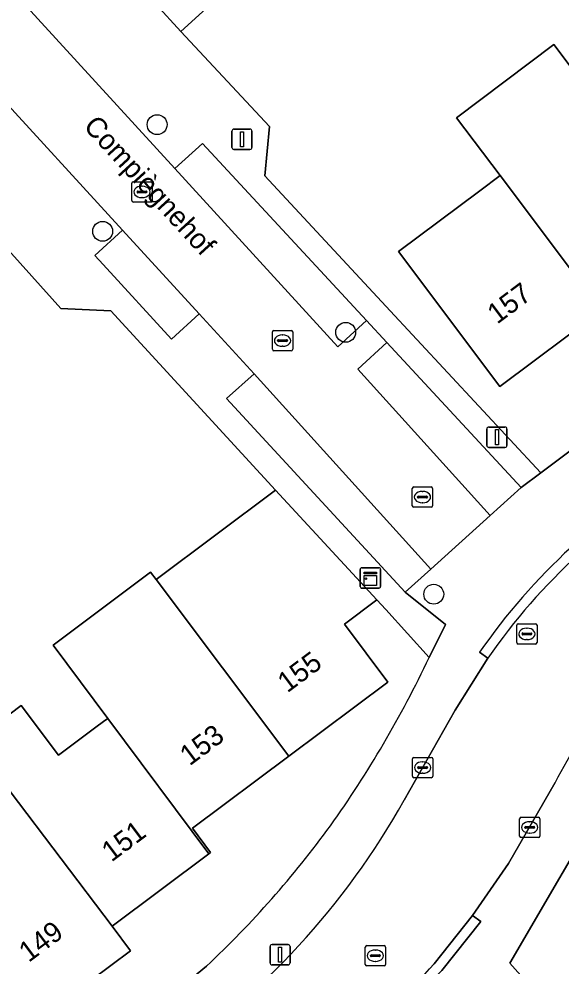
# Model space of a CAD drawing. Extents: x 158472 to 159562, y 388525 to 389606.
# Drawn here: x 159084.85 to 159111.52, y 388890.47 to 388937.09 of the extents above; entities that cross this region are included whole.
import ezdxf

# ---------------------------------------------------------------- set-up
doc = ezdxf.new("R2010")
doc.units = 0
for name, color, linetype in [('IMGEO_Boom', 7, 'Continuous'), ('IMGEO_Erf', 7, 'Continuous'), ('IMGEO_Kast', 7, 'Continuous'), ('IMGEO_Kolk', 7, 'Continuous'), ('IMGEO_Lichtmast', 7, 'Continuous'), ('IMGEO_Muur', 7, 'Continuous'), ('IMGEO_Openbare_ruimte_label', 7, 'Continuous'), ('IMGEO_Pand', 7, 'Continuous'), ('IMGEO_Pand_nummerreeks', 7, 'Continuous'), ('IMGEO_Parkeervlak_open', 7, 'Continuous'), ('IMGEO_Rijbaan_lokaal_open', 7, 'Continuous'), ('IMGEO_Rioolput', 7, 'Continuous'), ('IMGEO_Voetpad_open', 7, 'Continuous')]:
    doc.layers.add(name, color=color, linetype=linetype)

msp = doc.modelspace()

# ---------------------------------------------------------------- linework, layer by layer
at = {"layer": 'IMGEO_Boom'}
for centre in [(159091.648, 388931.89), (159088.966, 388926.638), (159100.926, 388921.666), (159105.257, 388908.773)]:
    msp.add_circle(centre, 0.489, dxfattribs=at)
at = {"layer": 'IMGEO_Erf'}
for points in [[(159113.988, 388951.931), (159109.481, 388948.006), (159104.922, 388944.036), (159100.852, 388948.757), (159100.707, 388948.632), (159095.806, 388949.014), (159097.279, 388947.397), (159095.644, 388945.906), (159094.17, 388947.523), (159092.778, 388946.275), (159095.23, 388943.586), (159097.672, 388940.909), (159092.816, 388936.48), (159097.18, 388931.798), (159096.942, 388929.378), (159102.896, 388922.961), (159110.517, 388914.749), (159164.945, 388955.64)], [(159113.505, 388922.738), (159108.513, 388918.994), (159103.53, 388925.637), (159107.53, 388928.638), (159108.526, 388929.385), (159106.383, 388932.23), (159111.168, 388935.836), (159113.32, 388932.98)], [(159082.584, 388901.51), (159084.964, 388903.291), (159086.795, 388900.844), (159088.632, 388902.219), (159089.009, 388902.501), (159089.222, 388902.661), (159086.53, 388906.27), (159091.322, 388909.856), (159091.596, 388909.491), (159097.472, 388913.899), (159089.367, 388922.726), (159086.918, 388922.834), (159084.485, 388925.551)], [(159105.034, 388905.658), (159102.901, 388908.014), (159102.46, 388908.501), (159100.858, 388907.302), (159102.997, 388904.443), (159098.122, 388900.795), (159093.382, 388897.248), (159094.272, 388896.059), (159094.191, 388895.998), (159089.429, 388892.434), (159090.34, 388891.218), (159085.501, 388887.603), (159082.85, 388885.622), (159083.925, 388884.183), (159081.773, 388882.577), (159081.521, 388882.389), (159080.449, 388883.824), (159075.904, 388880.423), (159071.109, 388876.835), (159066.309, 388873.243), (159061.51, 388869.651), (159056.712, 388866.061), (159051.849, 388862.421)], [(159114.028, 388899.243), (159109.004, 388890.615), (159111.156, 388888.198), (159115.347, 388883.49), (159117.186, 388884.869), (159112.17, 388891.56), (159116.956, 388895.148), (159121.108, 388898.261), (159121.742, 388898.736)], [(159047.484, 388855.159), (159067.671, 388870.326), (159089.848, 388886.988), (159094.08, 388890.466)]]:
    msp.add_lwpolyline(points, dxfattribs=at)
for centre, radius, start, end in [((159055.341, 388929.223), 54.997, 324.6074, 334.629), ((159060.364, 388926.374), 49.256, 313.1971, 323.9254)]:
    msp.add_arc(centre, radius, start, end, dxfattribs=at)
at = {"layer": 'IMGEO_Kast'}
for p, q in [((159101.639, 388909.147), (159101.639, 388909.988)), ((159101.639, 388909.988), (159101.639, 388909.147)), ((159101.714, 388910.072), (159102.555, 388910.072)), ((159102.555, 388910.072), (159101.714, 388910.072)), ((159102.639, 388909.997), (159102.639, 388909.156)), ((159102.639, 388909.156), (159102.639, 388909.997)), ((159102.564, 388909.072), (159101.723, 388909.072)), ((159101.723, 388909.072), (159102.564, 388909.072))]:
    msp.add_line(p, q, dxfattribs=at)
for points in [[(159101.834, 388909.862), (159102.434, 388909.862), (159102.434, 388909.777), (159101.834, 388909.777), (159101.834, 388909.862)], [(159101.834, 388909.687), (159102.434, 388909.687), (159102.434, 388909.198), (159101.834, 388909.198), (159101.834, 388909.687)]]:
    msp.add_lwpolyline(points, dxfattribs=at)
msp.add_circle((159101.918, 388909.536), 0.0377, dxfattribs=at)
for centre, start, end in [((159101.717, 388909.994), 92.4484, 184.2845), ((159101.717, 388909.994), 92.4484, 184.2845), ((159102.561, 388909.994), 2.4484, 94.2845), ((159102.561, 388909.994), 2.4484, 94.2845), ((159101.717, 388909.15), 182.4484, 274.2845), ((159101.717, 388909.15), 182.4484, 274.2845), ((159102.561, 388909.15), 272.4484, 4.2845), ((159102.561, 388909.15), 272.4484, 4.2845)]:
    msp.add_arc(centre, 0.0779, start, end, dxfattribs=at)
at = {"layer": 'IMGEO_Kolk'}
for p, q in [((159090.404, 388928.153), (159090.404, 388929.005)), ((159090.479, 388929.079), (159091.331, 388929.079)), ((159091.405, 388929.005), (159091.405, 388928.153)), ((159090.663, 388928.573), (159090.663, 388928.585)), ((159091.101, 388928.536), (159090.703, 388928.536)), ((159090.706, 388928.622), (159091.104, 388928.622)), ((159090.892, 388928.859), (159090.917, 388928.859)), ((159091.147, 388928.585), (159091.147, 388928.573)), ((159091.331, 388928.079), (159090.479, 388928.079)), ((159090.915, 388928.299), (159090.89, 388928.299)), ((159097.316, 388920.831), (159097.316, 388921.683)), ((159097.391, 388921.757), (159098.243, 388921.757)), ((159097.804, 388921.537), (159097.829, 388921.537)), ((159098.317, 388921.683), (159098.317, 388920.831)), ((159097.575, 388921.251), (159097.575, 388921.263)), ((159098.013, 388921.214), (159097.615, 388921.214)), ((159097.618, 388921.3), (159098.016, 388921.3)), ((159097.827, 388920.977), (159097.802, 388920.977)), ((159098.059, 388921.263), (159098.059, 388921.251)), ((159098.243, 388920.757), (159097.391, 388920.757)), ((159104.201, 388913.128), (159104.201, 388913.98)), ((159104.276, 388914.054), (159105.128, 388914.054)), ((159105.202, 388913.98), (159105.202, 388913.128)), ((159104.46, 388913.548), (159104.46, 388913.56)), ((159104.898, 388913.511), (159104.5, 388913.511)), ((159104.503, 388913.597), (159104.901, 388913.597)), ((159104.689, 388913.834), (159104.714, 388913.834)), ((159104.944, 388913.56), (159104.944, 388913.548)), ((159105.128, 388913.054), (159104.276, 388913.054)), ((159104.712, 388913.274), (159104.687, 388913.274)), ((159104.208, 388899.812), (159104.208, 388900.664)), ((159104.283, 388900.738), (159105.135, 388900.738)), ((159104.696, 388900.518), (159104.721, 388900.518)), ((159105.209, 388900.664), (159105.209, 388899.812)), ((159104.467, 388900.232), (159104.467, 388900.244)), ((159104.905, 388900.195), (159104.507, 388900.195)), ((159104.51, 388900.281), (159104.908, 388900.281)), ((159104.719, 388899.958), (159104.694, 388899.958)), ((159104.951, 388900.244), (159104.951, 388900.232)), ((159105.135, 388899.738), (159104.283, 388899.738)), ((159109.477, 388896.866), (159109.477, 388897.718)), ((159109.552, 388897.792), (159110.404, 388897.792)), ((159110.478, 388897.718), (159110.478, 388896.866)), ((159109.736, 388897.286), (159109.736, 388897.298)), ((159110.174, 388897.249), (159109.776, 388897.249)), ((159109.779, 388897.335), (159110.177, 388897.335)), ((159109.965, 388897.572), (159109.99, 388897.572)), ((159110.22, 388897.298), (159110.22, 388897.286)), ((159110.404, 388896.792), (159109.552, 388896.792)), ((159109.988, 388897.012), (159109.963, 388897.012))]:
    msp.add_line(p, q, dxfattribs=at)
for points in [[(159090.404, 388928.153), (159090.404, 388929.005)], [(159090.479, 388929.079), (159091.331, 388929.079)], [(159091.405, 388929.005), (159091.405, 388928.153)], [(159091.331, 388928.079), (159090.479, 388928.079)], [(159097.316, 388920.831), (159097.316, 388921.683)], [(159097.391, 388921.757), (159098.243, 388921.757)], [(159098.317, 388921.683), (159098.317, 388920.831)], [(159098.243, 388920.757), (159097.391, 388920.757)], [(159104.201, 388913.128), (159104.201, 388913.98)], [(159104.276, 388914.054), (159105.128, 388914.054)], [(159105.202, 388913.98), (159105.202, 388913.128)], [(159105.128, 388913.054), (159104.276, 388913.054)], [(159104.208, 388899.812), (159104.208, 388900.664)], [(159104.283, 388900.738), (159105.135, 388900.738)], [(159105.209, 388900.664), (159105.209, 388899.812)], [(159105.135, 388899.738), (159104.283, 388899.738)], [(159109.477, 388896.866), (159109.477, 388897.718)], [(159109.552, 388897.792), (159110.404, 388897.792)], [(159110.478, 388897.718), (159110.478, 388896.866)], [(159110.404, 388896.792), (159109.552, 388896.792)]]:
    msp.add_lwpolyline(points, dxfattribs=at)
for centre, radius, start, end in [((159090.481, 388929.003), 0.0765, 91.552, 178.448), ((159090.481, 388929.003), 0.0765, 91.552, 178.448), ((159091.329, 388929.003), 0.0765, 1.552, 88.448), ((159091.329, 388929.003), 0.0765, 1.552, 88.448), ((159090.703, 388928.582), 0.0403, 85.8775, 175.7526), ((159090.7, 388928.572), 0.0366, 178.938, 274.7102), ((159091.104, 388928.579), 0.043, 264.8664, 352.4533), ((159091.108, 388928.584), 0.0386, 1.7309, 96.639), ((159090.481, 388928.155), 0.0765, 181.552, 268.448), ((159090.481, 388928.155), 0.0765, 181.552, 268.448), ((159091.329, 388928.155), 0.0765, 271.552, 358.448), ((159091.329, 388928.155), 0.0765, 271.552, 358.448), ((159097.393, 388921.681), 0.0765, 91.552, 178.448), ((159097.393, 388921.681), 0.0765, 91.552, 178.448), ((159098.241, 388921.681), 0.0765, 1.552, 88.448), ((159098.241, 388921.681), 0.0765, 1.552, 88.448), ((159097.615, 388921.26), 0.0403, 85.8775, 175.7526), ((159097.612, 388921.25), 0.0366, 178.938, 274.7102), ((159098.016, 388921.257), 0.043, 264.8664, 352.4533), ((159098.02, 388921.262), 0.0386, 1.7309, 96.639), ((159097.393, 388920.833), 0.0765, 181.552, 268.448), ((159097.393, 388920.833), 0.0765, 181.552, 268.448), ((159098.241, 388920.833), 0.0765, 271.552, 358.448), ((159098.241, 388920.833), 0.0765, 271.552, 358.448), ((159104.278, 388913.978), 0.0765, 91.552, 178.448), ((159104.278, 388913.978), 0.0765, 91.552, 178.448), ((159105.126, 388913.978), 0.0765, 1.552, 88.448), ((159105.126, 388913.978), 0.0765, 1.552, 88.448), ((159104.5, 388913.557), 0.0403, 85.8775, 175.7526), ((159104.497, 388913.547), 0.0366, 178.938, 274.7102), ((159104.901, 388913.554), 0.043, 264.8664, 352.4533), ((159104.905, 388913.559), 0.0386, 1.7309, 96.639), ((159104.278, 388913.13), 0.0765, 181.552, 268.448), ((159104.278, 388913.13), 0.0765, 181.552, 268.448), ((159105.126, 388913.13), 0.0765, 271.552, 358.448), ((159105.126, 388913.13), 0.0765, 271.552, 358.448), ((159104.285, 388900.662), 0.0765, 91.552, 178.448), ((159104.285, 388900.662), 0.0765, 91.552, 178.448), ((159105.133, 388900.662), 0.0765, 1.552, 88.448), ((159105.133, 388900.662), 0.0765, 1.552, 88.448), ((159104.507, 388900.241), 0.0403, 85.8775, 175.7526), ((159104.504, 388900.231), 0.0366, 178.938, 274.7102), ((159104.908, 388900.238), 0.043, 264.8664, 352.4533), ((159104.912, 388900.243), 0.0386, 1.7309, 96.639), ((159104.285, 388899.814), 0.0765, 181.552, 268.448), ((159104.285, 388899.814), 0.0765, 181.552, 268.448), ((159105.133, 388899.814), 0.0765, 271.552, 358.448), ((159105.133, 388899.814), 0.0765, 271.552, 358.448), ((159109.554, 388897.716), 0.0765, 91.552, 178.448), ((159109.554, 388897.716), 0.0765, 91.552, 178.448), ((159110.402, 388897.716), 0.0765, 1.552, 88.448), ((159110.402, 388897.716), 0.0765, 1.552, 88.448), ((159109.776, 388897.295), 0.0403, 85.8775, 175.7526), ((159109.773, 388897.285), 0.0366, 178.938, 274.7102), ((159110.177, 388897.292), 0.043, 264.8664, 352.4533), ((159110.181, 388897.297), 0.0386, 1.7309, 96.639), ((159109.554, 388896.868), 0.0765, 181.552, 268.448), ((159109.554, 388896.868), 0.0765, 181.552, 268.448), ((159110.402, 388896.868), 0.0765, 271.552, 358.448), ((159110.402, 388896.868), 0.0765, 271.552, 358.448)]:
    msp.add_arc(centre, radius, start, end, dxfattribs=at)
for centre, major_axis, ratio, start_param, end_param in [((159090.891, 388928.579), (-0.387, 0.002), 0.722429, 4.712389, 7.853982), ((159090.916, 388928.579), (-0.39, 0.002), 0.717154, 1.570796, 4.712389), ((159097.803, 388921.257), (-0.387, 0.002), 0.722429, 4.712389, 7.853982), ((159097.828, 388921.257), (-0.39, 0.002), 0.717154, 1.570796, 4.712389), ((159104.688, 388913.554), (-0.387, 0.002), 0.722429, 4.712389, 7.853982), ((159104.713, 388913.554), (-0.39, 0.002), 0.717154, 1.570796, 4.712389), ((159104.695, 388900.238), (-0.387, 0.002), 0.722429, 4.712389, 7.853982), ((159104.72, 388900.238), (-0.39, 0.002), 0.717154, 1.570796, 4.712389), ((159109.964, 388897.292), (-0.387, 0.002), 0.722429, 4.712389, 7.853982), ((159109.989, 388897.292), (-0.39, 0.002), 0.717154, 1.570796, 4.712389)]:
    msp.add_ellipse(centre, major_axis=major_axis, ratio=ratio, start_param=start_param, end_param=end_param, dxfattribs=at)
at = {"layer": 'IMGEO_Lichtmast'}
for p, q in [((159095.425, 388931.668), (159096.215, 388931.668)), ((159096.215, 388931.668), (159095.425, 388931.668)), ((159095.325, 388930.768), (159095.325, 388931.568)), ((159095.325, 388931.568), (159095.325, 388930.768)), ((159096.315, 388931.568), (159096.315, 388930.768)), ((159096.315, 388930.768), (159096.315, 388931.568)), ((159096.215, 388930.668), (159095.425, 388930.668)), ((159095.425, 388930.668), (159096.215, 388930.668)), ((159107.867, 388916.102), (159107.867, 388916.902)), ((159107.867, 388916.902), (159107.867, 388916.102)), ((159107.967, 388917.002), (159108.757, 388917.002)), ((159108.757, 388917.002), (159107.967, 388917.002)), ((159108.857, 388916.902), (159108.857, 388916.102)), ((159108.857, 388916.102), (159108.857, 388916.902)), ((159108.757, 388916.002), (159107.967, 388916.002)), ((159107.967, 388916.002), (159108.757, 388916.002)), ((159097.201, 388890.625), (159097.201, 388891.425)), ((159097.201, 388891.425), (159097.201, 388890.625)), ((159097.301, 388891.525), (159098.091, 388891.525)), ((159098.091, 388891.525), (159097.301, 388891.525)), ((159098.191, 388891.425), (159098.191, 388890.625)), ((159098.191, 388890.625), (159098.191, 388891.425)), ((159098.091, 388890.525), (159097.301, 388890.525)), ((159097.301, 388890.525), (159098.091, 388890.525))]:
    msp.add_line(p, q, dxfattribs=at)
for points in [[(159095.745, 388931.543), (159095.895, 388931.543), (159095.895, 388930.793), (159095.745, 388930.793), (159095.745, 388931.543)], [(159108.287, 388916.877), (159108.437, 388916.877), (159108.437, 388916.127), (159108.287, 388916.127), (159108.287, 388916.877)], [(159097.621, 388891.4), (159097.771, 388891.4), (159097.771, 388890.65), (159097.621, 388890.65), (159097.621, 388891.4)]]:
    msp.add_lwpolyline(points, dxfattribs=at)
for centre, start, end in [((159095.425, 388931.568), 90, 180), ((159095.425, 388931.568), 90, 180), ((159096.215, 388931.568), 0, 90), ((159096.215, 388931.568), 360, 90), ((159095.425, 388930.768), 180, 270), ((159095.425, 388930.768), 180, 270), ((159096.215, 388930.768), 270, 0), ((159096.215, 388930.768), 270, 0), ((159107.967, 388916.902), 90, 180), ((159107.967, 388916.902), 90, 180), ((159108.757, 388916.902), 0, 90), ((159108.757, 388916.902), 360, 90), ((159107.967, 388916.102), 180, 270), ((159107.967, 388916.102), 180, 270), ((159108.757, 388916.102), 270, 0), ((159108.757, 388916.102), 270, 0), ((159097.301, 388891.425), 90, 180), ((159097.301, 388891.425), 90, 180), ((159098.091, 388891.425), 0, 90), ((159098.091, 388891.425), 360, 90), ((159097.301, 388890.625), 180, 270), ((159097.301, 388890.625), 180, 270), ((159098.091, 388890.625), 270, 0), ((159098.091, 388890.625), 270, 0)]:
    msp.add_arc(centre, 0.1, start, end, dxfattribs=at)
at = {"layer": 'IMGEO_Muur'}
for points in [[(159092.816, 388936.48), (159097.18, 388931.798), (159096.942, 388929.378), (159102.896, 388922.961)], [(159086.918, 388922.834), (159089.367, 388922.726), (159097.472, 388913.899)]]:
    msp.add_lwpolyline(points, dxfattribs=at)
at = {"layer": 'IMGEO_Pand'}
for points in [[(159090.355, 388939.179), (159092.816, 388936.48), (159097.672, 388940.909), (159095.23, 388943.586)], [(159113.505, 388922.738), (159118.317, 388926.348), (159113.32, 388932.98), (159111.168, 388935.836), (159106.383, 388932.23), (159108.526, 388929.385)], [(159113.505, 388922.738), (159108.526, 388929.385), (159107.53, 388928.638), (159103.53, 388925.637), (159108.513, 388918.994)], [(159091.596, 388909.491), (159098.122, 388900.795), (159102.997, 388904.443), (159100.858, 388907.302), (159102.46, 388908.501), (159097.472, 388913.899)], [(159091.596, 388909.491), (159091.322, 388909.856), (159086.53, 388906.27), (159089.222, 388902.661), (159094.191, 388895.998), (159094.272, 388896.059), (159093.382, 388897.248), (159098.122, 388900.795)], [(159089.222, 388902.661), (159089.009, 388902.501), (159088.632, 388902.219), (159086.795, 388900.844), (159084.964, 388903.291), (159082.584, 388901.51), (159084.422, 388899.068), (159089.429, 388892.434), (159094.191, 388895.998)], [(159082.584, 388901.51), (159079.742, 388899.383), (159081.58, 388896.941), (159079.623, 388895.476), (159085.501, 388887.603), (159090.34, 388891.218), (159089.429, 388892.434), (159084.422, 388899.068)]]:
    msp.add_lwpolyline(points, close=True, dxfattribs=at)
at = {"layer": 'IMGEO_Parkeervlak_open'}
for points in [[(159093.875, 388930.962), (159092.522, 388929.727), (159100.534, 388920.949), (159101.944, 388922.249)], [(159089.944, 388926.697), (159088.587, 388925.454), (159088.994, 388925.01), (159092.361, 388921.336), (159093.717, 388922.579)], [(159102.952, 388921.161), (159101.529, 388919.848), (159108.037, 388912.648), (159109.561, 388914.025)], [(159096.429, 388919.62), (159095.056, 388918.414), (159103.858, 388908.871), (159105.116, 388910.008)]]:
    msp.add_lwpolyline(points, close=True, dxfattribs=at)
at = {"layer": 'IMGEO_Rijbaan_lokaal_open'}
msp.add_lwpolyline([(159077.068, 388946.614), (159078.421, 388947.93), (159070.323, 388956.636), (159068.016, 388954.544), (159067.989, 388954.52), (159066.034, 388952.748), (159083.426, 388933.811), (159089.944, 388926.697), (159093.717, 388922.579), (159096.429, 388919.62), (159105.116, 388910.008), (159108.037, 388912.648), (159101.529, 388919.848), (159102.952, 388921.161), (159101.944, 388922.249), (159100.534, 388920.949), (159092.522, 388929.727)], close=True, dxfattribs=at)
for points in [[(159107.914, 388905.621), (159106.316, 388903.061), (159103.795, 388898.627)], [(159105.28, 388890.574), (159107.171, 388892.954), (159108.938, 388895.512), (159111.222, 388899.499)]]:
    msp.add_lwpolyline(points, dxfattribs=at)
for centre, radius, start, end in [((159133.329, 388887.955), 30.952, 132.6014, 145.1966), ((159149.778, 388879.201), 43.572, 145.8775, 152.2357), ((159070.95, 388916.944), 37.607, 303.8405, 330.852), ((159056.863, 388934.968), 65.689, 312.71092, 317.48172)]:
    msp.add_arc(centre, radius, start, end, dxfattribs=at)
at = {"layer": 'IMGEO_Rioolput'}
for p, q in [((159109.338, 388906.394), (159109.338, 388907.246)), ((159109.413, 388907.32), (159110.265, 388907.32)), ((159109.826, 388907.1), (159109.851, 388907.1)), ((159110.339, 388907.246), (159110.339, 388906.394)), ((159109.597, 388906.814), (159109.597, 388906.826)), ((159110.035, 388906.777), (159109.637, 388906.777)), ((159109.64, 388906.863), (159110.038, 388906.863)), ((159109.849, 388906.54), (159109.824, 388906.54)), ((159110.081, 388906.826), (159110.081, 388906.814)), ((159110.265, 388906.32), (159109.413, 388906.32)), ((159101.885, 388890.549), (159101.885, 388891.401)), ((159101.96, 388891.475), (159102.812, 388891.475)), ((159102.373, 388891.255), (159102.398, 388891.255)), ((159102.886, 388891.401), (159102.886, 388890.549)), ((159102.144, 388890.969), (159102.144, 388890.981)), ((159102.582, 388890.932), (159102.184, 388890.932)), ((159102.187, 388891.018), (159102.585, 388891.018)), ((159102.396, 388890.695), (159102.371, 388890.695)), ((159102.628, 388890.981), (159102.628, 388890.969)), ((159102.812, 388890.475), (159101.96, 388890.475))]:
    msp.add_line(p, q, dxfattribs=at)
for points in [[(159109.338, 388906.394), (159109.338, 388907.246)], [(159109.413, 388907.32), (159110.265, 388907.32)], [(159110.339, 388907.246), (159110.339, 388906.394)], [(159110.265, 388906.32), (159109.413, 388906.32)], [(159101.885, 388890.549), (159101.885, 388891.401)], [(159101.96, 388891.475), (159102.812, 388891.475)], [(159102.886, 388891.401), (159102.886, 388890.549)], [(159102.812, 388890.475), (159101.96, 388890.475)]]:
    msp.add_lwpolyline(points, dxfattribs=at)
for centre, radius, start, end in [((159109.415, 388907.244), 0.0765, 91.552, 178.448), ((159109.415, 388907.244), 0.0765, 91.552, 178.448), ((159110.263, 388907.244), 0.0765, 1.552, 88.448), ((159110.263, 388907.244), 0.0765, 1.552, 88.448), ((159109.637, 388906.823), 0.0403, 85.8775, 175.7526), ((159109.634, 388906.813), 0.0366, 178.938, 274.7102), ((159110.038, 388906.82), 0.043, 264.8664, 352.4533), ((159110.042, 388906.825), 0.0386, 1.7309, 96.639), ((159109.415, 388906.396), 0.0765, 181.552, 268.448), ((159109.415, 388906.396), 0.0765, 181.552, 268.448), ((159110.263, 388906.396), 0.0765, 271.552, 358.448), ((159110.263, 388906.396), 0.0765, 271.552, 358.448), ((159101.962, 388891.399), 0.0765, 91.552, 178.448), ((159101.962, 388891.399), 0.0765, 91.552, 178.448), ((159102.81, 388891.399), 0.0765, 1.552, 88.448), ((159102.81, 388891.399), 0.0765, 1.552, 88.448), ((159102.184, 388890.978), 0.0403, 85.8775, 175.7526), ((159102.181, 388890.968), 0.0366, 178.938, 274.7102), ((159102.585, 388890.975), 0.043, 264.8664, 352.4533), ((159102.589, 388890.98), 0.0386, 1.7309, 96.639), ((159101.962, 388890.551), 0.0765, 181.552, 268.448), ((159101.962, 388890.551), 0.0765, 181.552, 268.448), ((159102.81, 388890.551), 0.0765, 271.552, 358.448), ((159102.81, 388890.551), 0.0765, 271.552, 358.448)]:
    msp.add_arc(centre, radius, start, end, dxfattribs=at)
for centre, major_axis, ratio, start_param, end_param in [((159109.825, 388906.82), (-0.387, 0.002), 0.722429, 4.712389, 7.853982), ((159109.85, 388906.82), (-0.39, 0.002), 0.717154, 1.570796, 4.712389), ((159102.372, 388890.975), (-0.387, 0.002), 0.722429, 4.712389, 7.853982), ((159102.397, 388890.975), (-0.39, 0.002), 0.717154, 1.570796, 4.712389)]:
    msp.add_ellipse(centre, major_axis=major_axis, ratio=ratio, start_param=start_param, end_param=end_param, dxfattribs=at)
at = {"layer": 'IMGEO_Voetpad_open'}
for points in [[(159167.138, 388957.09), (159164.945, 388955.64), (159110.517, 388914.749), (159109.561, 388914.025), (159108.037, 388912.648), (159105.116, 388910.008), (159103.858, 388908.871), (159105.828, 388907.279), (159105.034, 388905.658)], [(159077.068, 388946.614), (159092.522, 388929.727), (159093.875, 388930.962), (159101.944, 388922.249), (159102.952, 388921.161), (159109.561, 388914.025), (159110.517, 388914.749), (159102.896, 388922.961), (159096.942, 388929.378), (159097.18, 388931.798), (159092.816, 388936.48), (159090.355, 388939.179)], [(159072.177, 388938.914), (159077.292, 388933.272), (159079.511, 388930.955), (159081.967, 388928.286), (159084.485, 388925.551), (159086.918, 388922.834), (159089.367, 388922.726), (159097.472, 388913.899), (159102.46, 388908.501), (159102.901, 388908.014), (159105.034, 388905.658), (159105.828, 388907.279), (159103.858, 388908.871), (159095.056, 388918.414), (159096.429, 388919.62), (159093.717, 388922.579), (159092.361, 388921.336), (159088.994, 388925.01), (159088.587, 388925.454), (159089.944, 388926.697), (159083.426, 388933.811)], [(159103.795, 388898.627), (159106.316, 388903.061), (159107.914, 388905.621), (159107.512, 388905.918)], [(159107.512, 388905.918), (159107.914, 388905.621)], [(159111.222, 388899.499), (159108.938, 388895.512), (159107.171, 388892.954), (159107.578, 388892.664), (159105.655, 388890.243), (159101.752, 388886.327), (159101.42, 388886.701), (159097.916, 388883.688)], [(159110.228, 388887.513), (159111.156, 388888.198), (159109.004, 388890.615), (159114.028, 388899.243)], [(159101.42, 388886.701), (159101.752, 388886.327), (159105.655, 388890.243), (159107.578, 388892.664), (159107.171, 388892.954), (159105.28, 388890.574)], [(159094.08, 388890.466), (159089.848, 388886.988), (159067.671, 388870.326), (159047.484, 388855.159), (159046.611, 388854.503), (159046.143, 388854.918), (159044.684, 388853.597), (159041.757, 388850.948), (159040.611, 388849.91), (159043.009, 388847.412), (159042.094, 388846.371), (159034.383, 388837.602), (159004.229, 388805.879), (159005.956, 388804.315), (159007.95, 388802.429), (159009.905, 388799.335)]]:
    msp.add_lwpolyline(points, dxfattribs=at)
for centre, radius, start, end in [((159133.208, 388888.059), 31.293, 132.6398, 145.2009), ((159133.208, 388888.059), 31.293, 132.6398, 145.2009), ((159133.329, 388887.955), 30.952, 132.6014, 145.1966), ((159055.341, 388929.223), 54.997, 324.6074, 334.629), ((159149.778, 388879.201), 43.572, 145.8775, 152.2357), ((159070.95, 388916.944), 37.607, 303.8405, 330.852), ((159060.364, 388926.374), 49.256, 313.1971, 323.9254), ((159056.863, 388934.968), 65.689, 312.71092, 317.48172)]:
    msp.add_arc(centre, radius, start, end, dxfattribs=at)

# ---------------------------------------------------------------- texts
at = {"layer": 'IMGEO_Openbare_ruimte_label'}
msp.add_text('Compiègnehof', height=1, rotation=312.528, dxfattribs=at).set_placement((159087.98, 388931.772))
at = {"layer": 'IMGEO_Pand_nummerreeks'}
for s, rotation, p in [('157', 36.8744, (159108.373, 388922.04)), ('155', 36.8079, (159098.053, 388903.89)), ('153', 36.8068, (159093.245, 388900.294)), ('151', 36.8125, (159089.401, 388895.561)), ('149', 36.7782, (159085.327, 388890.617))]:
    msp.add_text(s, height=1, rotation=rotation, dxfattribs=at).set_placement(p)

doc.saveas('drawing.dxf')
